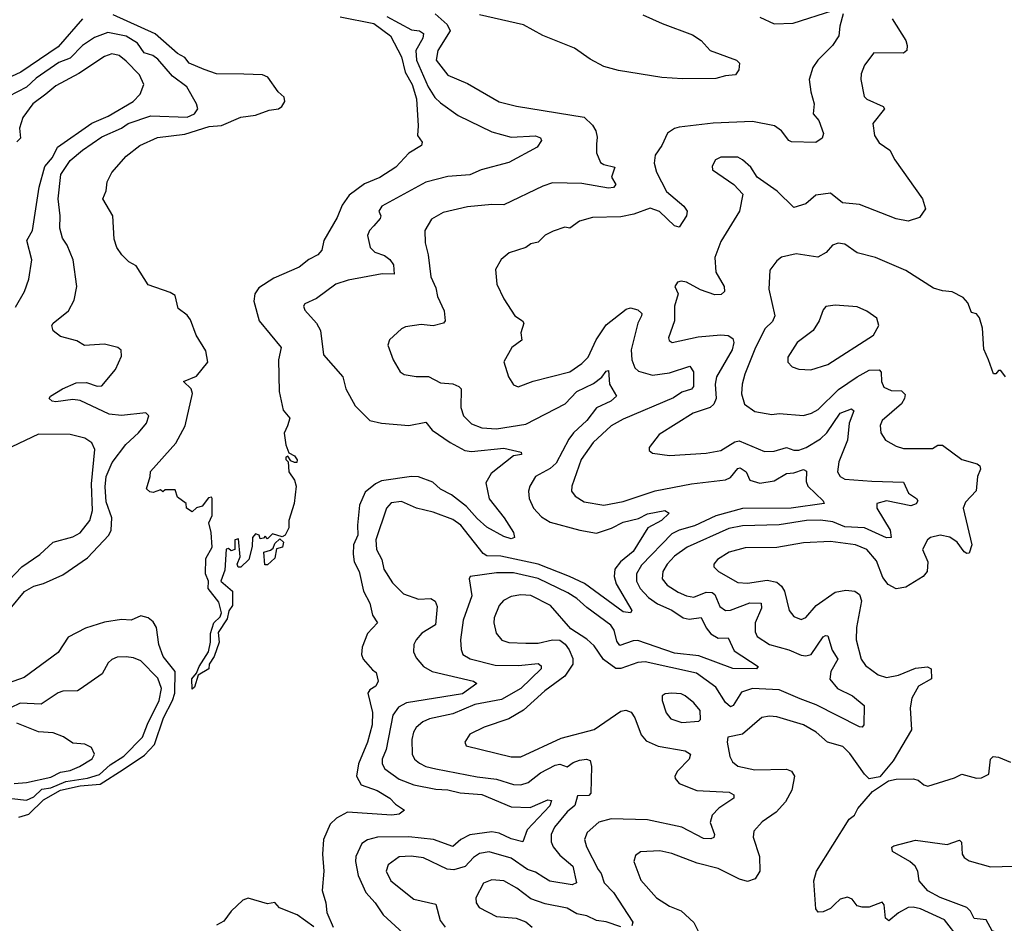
# Model space of a CAD drawing. Extents: x 1954678 to 2060275, y 904822 to 1016299.
# Tile 322 of 467: x 1998927 to 2002969, y 990031 to 993741. Entities that reach past the tile are written whole.
import ezdxf

# ---------------------------------------------------------------- set-up
doc = ezdxf.new("R2010")
doc.units = 0

msp = doc.modelspace()

# ---------------------------------------------------------------- linework, layer by layer
at = {"layer": '0CON20XD'}
for points in [[(1999185, 993744.3), (1999085, 993629.5), (1998932.2, 993525), (1998858, 993492)], [(2000242.5, 993752.5), (2000381.1, 993725), (2000449.7, 993675), (2000495, 993588.5), (2000509.2, 993525), (2000538.6, 993475), (2000555.8, 993415.8), (2000563.1, 993305), (2000560, 993265), (2000578.8, 993238.8), (2000576.2, 993225), (2000525, 993193.3), (2000471.9, 993135), (2000405, 993092.9), (2000342.5, 993067.5), (2000279.4, 993020.6), (2000251.2, 992978.8), (2000230.8, 992929.2), (2000175.8, 992834.2), (2000167.1, 992795), (2000150.8, 992775), (2000113.8, 992756.2), (2000074, 992725), (1999970.1, 992679.9), (1999909.5, 992640.5), (1999892.9, 992615), (1999888.9, 992585), (1999910, 992505), (2000000, 992395), (1999990, 992345), (1999992, 992215), (2000008.3, 992138.3), (2000036.7, 992105), (2000026, 992074), (2000013, 992043), (2000020, 991995), (2000032.5, 991962.5), (2000055, 991950), (2000065.9, 991934.1), (2000065, 991923.3), (2000055, 991922.5), (2000040, 991930), (2000028.3, 991948.3), (2000020, 991945), (2000020, 991935), (2000030, 991925), (2000032.5, 991885), (2000055, 991850), (2000062.5, 991825), (2000053.3, 991755), (2000032.5, 991685), (2000032.5, 991655), (2000017.5, 991625), (2000005, 991617.5), (1999965, 991630), (1999945, 991610), (1999935, 991620), (1999928.3, 991611.7), (1999915, 991610), (1999910, 991625), (1999895, 991630), (1999882.5, 991615), (1999881.7, 991578.3), (1999867.5, 991525), (1999835, 991492.5), (1999823.6, 991493.6), (1999820, 991505), (1999832.5, 991535), (1999825, 991610), (1999810, 991605), (1999810, 991565), (1999795, 991560), (1999785, 991570), (1999775, 991567.5), (1999769.8, 991480.2), (1999753.5, 991435), (1999800.8, 991395), (1999801.2, 991335), (1999785.6, 991314.4), (1999779.2, 991280.8), (1999741.8, 991225), (1999745.6, 991185), (1999725, 991126.2), (1999705.5, 991095), (1999703.1, 991075), (1999660.2, 991049.8), (1999645, 991000), (1999635, 990992.5), (1999633.8, 991035), (1999652.7, 991057.3), (1999663.8, 991085), (1999702.5, 991145), (1999710.9, 991185), (1999710.3, 991220.3), (1999724.5, 991265), (1999750.6, 991289.4), (1999755.6, 991305), (1999745, 991348.8), (1999701.2, 991405), (1999702.5, 991435), (1999690, 991465), (1999692, 991528), (1999716.7, 991575), (1999713.8, 991635), (1999703.3, 991675), (1999717.5, 991705), (1999717.5, 991775), (1999715, 991780), (1999701.7, 991778.3), (1999676.4, 991743.6), (1999653, 991737), (1999635, 991720), (1999612.5, 991735), (1999610, 991755), (1999575, 991780), (1999565, 991810), (1999525, 991810), (1999515, 991802.5), (1999505, 991810), (1999475, 991800), (1999462, 991802), (1999447.5, 991815), (1999463.3, 991865), (1999463.9, 991886.1), (1999568.2, 992001.8), (1999606, 992074), (1999636.2, 992206.2), (1999631.2, 992225), (1999600, 992255), (1999653.3, 992276.7), (1999699.5, 992335), (1999691.6, 992381.6), (1999651.3, 992445), (1999628.7, 992508.7), (1999615, 992527.1), (1999577.5, 992555), (1999565, 992608), (1999545, 992620.8), (1999455, 992652), (1999405, 992730), (1999375, 992746.7), (1999346.7, 992775), (1999326.7, 992805), (1999315, 992840), (1999309.2, 992935), (1999268.8, 993005), (1999282.3, 993037.7), (1999286, 993075), (1999305.9, 993114.1), (1999365, 993181.1), (1999420, 993225), (1999492.9, 993257.1), (1999605, 993270.4), (1999705, 993303), (1999755, 993306.1), (1999835, 993340.7), (1999895, 993348.5), (1999950.8, 993369.2), (1999989.2, 993375), (2000003.6, 993385), (2000015.4, 993405), (2000012.9, 993422.9), (1999988.8, 993445), (1999945.6, 993505.6), (1999924.4, 993514.4), (1999847.5, 993517.5), (1999735, 993518.2), (1999685, 993536.1), (1999623, 993563), (1999605, 993585.5), (1999575, 993601.8), (1999483.5, 993683.5), (1999310.7, 993760.7)], [(2000434.5, 993754.5), (2000535, 993698.9), (2000568, 993695), (2000585.3, 993685), (2000581.7, 993665), (2000553.3, 993615), (2000556.6, 993575), (2000604.1, 993465), (2000631.9, 993421.9), (2000655, 993399.6), (2000727.3, 993347.3), (2000865, 993280), (2000945, 993258.1), (2001044.5, 993264.5), (2001065.5, 993255.5), (2001069.2, 993245), (2001052.1, 993217.9), (2000935, 993155.3), (2000822, 993125), (2000775, 993104.7), (2000685, 993096.7), (2000595, 993073.8), (2000414.2, 992975), (2000401.4, 992955), (2000410, 992935), (2000407.5, 992925), (2000381.3, 992895), (2000362.8, 992875), (2000355.4, 992855), (2000365.3, 992805.3), (2000385, 992786.2), (2000425, 992773.1), (2000446.7, 992756.7), (2000461.2, 992735), (2000465, 992696.7), (2000415, 992697.2), (2000275, 992672), (2000225, 992654.5), (2000145, 992595.6), (2000097.5, 992575), (2000092, 992565), (2000097.9, 992547.9), (2000145.3, 992495.3), (2000161.8, 992465), (2000174.4, 992365), (2000254.3, 992275), (2000265.4, 992225.4), (2000305, 992155.8), (2000365, 992095.6), (2000412.5, 992085), (2000525, 992075.4), (2000595, 992088), (2000620, 992055), (2000694, 992005), (2000755, 991972.2), (2000781.4, 991968.6), (2000915, 991981.2), (2000986.2, 991965), (2000987.5, 991955), (2000955, 991950.6), (2000862.3, 991877.7), (2000840.3, 991839.7), (2000854.1, 991774.1), (2000915.8, 991695), (2000954.2, 991635), (2000958.8, 991615), (2000945, 991609.4), (2000915, 991618.9), (2000845, 991657.8), (2000805, 991692.4), (2000762.1, 991742.1), (2000699.5, 991789.5), (2000655, 991813.8), (2000622.7, 991842.7), (2000565, 991863.4), (2000535, 991865.2), (2000412.8, 991847.2), (2000387.5, 991835), (2000345, 991800.4), (2000322.8, 991747.2), (2000313.5, 991665), (2000316, 991625), (2000297.5, 991585), (2000296.1, 991546.1), (2000300.8, 991515), (2000320.6, 991475), (2000339.2, 991395), (2000364.5, 991345), (2000375.9, 991295.9), (2000395.6, 991265), (2000355, 991220), (2000332.7, 991165), (2000330.8, 991135), (2000337.3, 991115), (2000375, 991070.8), (2000390.7, 991060.7), (2000398.8, 991025), (2000388.8, 991005), (2000365, 990989.2), (2000356.9, 990975), (2000375.6, 990895.6), (2000374.3, 990845.7), (2000355.2, 990775), (2000318.1, 990685), (2000310.3, 990635), (2000329.4, 990599.4), (2000395, 990575.3), (2000447.1, 990545), (2000469.7, 990519.7), (2000507.5, 990495), (2000485, 990478.8), (2000455, 990474.4), (2000273.6, 990486.4), (2000227.7, 990462.3), (2000201.9, 990438.1), (2000174.4, 990375), (2000170, 990315), (2000175.5, 990245), (2000169.1, 990165), (2000184.4, 990115), (2000188, 990075), (2000214.2, 990014.2)], [(2000632.5, 993765), (2000681.7, 993721.7), (2000694.5, 993695), (2000643.4, 993615), (2000637.3, 993575), (2000685, 993513.1), (2000765, 993479.3), (2000895, 993403.3), (2000966.1, 993386.1), (2001245, 993340.9), (2001278.1, 993308.1), (2001291.8, 993285), (2001298, 993258), (2001295, 993230), (2001295.5, 993195), (2001311.8, 993155), (2001325.8, 993145.8), (2001370.6, 993135), (2001357.3, 993095), (2001374.3, 993065), (2001365, 993052.5), (2001345, 993049.2), (2001235, 993068.9), (2001115, 993070.8), (2001075, 993057.9), (2000915, 992981.1), (2000865, 992982.7), (2000765, 992972.9), (2000665, 992949.6), (2000617.9, 992922.1), (2000590, 992875), (2000591.9, 992825), (2000604.3, 992775.7), (2000615.6, 992685), (2000635, 992640), (2000641.8, 992605), (2000669.1, 992545), (2000674, 992505), (2000667.5, 992495), (2000625, 992484.5), (2000575, 992490), (2000510.7, 992479.3), (2000495, 992472), (2000445, 992426), (2000438, 992405), (2000460.8, 992345), (2000489.2, 992295), (2000505, 992284.5), (2000554.3, 992275.7), (2000605, 992275.6), (2000655, 992249.5), (2000705, 992246), (2000730.6, 992235), (2000738.9, 992225), (2000738.1, 992148.1), (2000749.5, 992115), (2000781.7, 992081.7), (2000825, 992064.6), (2000885, 992061.2), (2001005, 992080.6), (2001165.9, 992164.1), (2001215, 992214.3), (2001283.2, 992246.8), (2001317.1, 992272.9), (2001335, 992297.5), (2001345, 992300), (2001348.5, 992245), (2001376.7, 992195), (2001353.8, 992175), (2001295, 992147.8), (2001255, 992094.7), (2001201.2, 992045), (2001181.4, 992018.6), (2001129.9, 991920.1), (2001105, 991898.7), (2001044.5, 991865), (2001020.9, 991825), (2001016.2, 991805), (2001018.2, 991775), (2001036.5, 991735), (2001069.6, 991699.6), (2001105, 991677.8), (2001226, 991645), (2001295, 991632.8), (2001357.3, 991652.7), (2001405, 991678.4), (2001466.9, 991693.1), (2001505, 991711.4), (2001575.5, 991725.5), (2001593.3, 991715), (2001561.9, 991685), (2001505.2, 991654.8), (2001445, 991557), (2001393, 991515), (2001370, 991485), (2001368.1, 991455), (2001376.3, 991425), (2001440.8, 991315), (2001434.3, 991305.7), (2001405, 991309.7), (2001246.4, 991426.4), (2001184.2, 991454.2), (2001055.7, 991505.7), (2000902.1, 991537.9), (2000845, 991539.1), (2000829.6, 991549.6), (2000737.7, 991665), (2000705, 991689.4), (2000625, 991719.3), (2000556, 991735), (2000495, 991762.5), (2000452.7, 991757.3), (2000432.5, 991735), (2000389.5, 991605), (2000391.4, 991565), (2000413.6, 991525), (2000421.6, 991485), (2000458.2, 991428.2), (2000503.4, 991383.4), (2000565, 991361.1), (2000615, 991364.5), (2000633.1, 991353.1), (2000641.5, 991331.5), (2000633.6, 991256.4), (2000578.5, 991221.5), (2000554.8, 991195.2), (2000545.4, 991175), (2000543.6, 991145), (2000555, 991120.6), (2000584.6, 991085), (2000620, 991065), (2000790, 991025), (2000803.8, 991015), (2000745, 990972.7), (2000515, 990936), (2000482.4, 990917.6), (2000459, 990885), (2000431.3, 990745), (2000415.8, 990705), (2000415.9, 990685), (2000426.2, 990665), (2000485, 990622.7), (2000545, 990599.3), (2000635, 990581.5), (2000685, 990579.4), (2000735, 990565.9), (2000825, 990559.6), (2000945, 990508.4), (2001023.3, 990506.7), (2001095, 990537.6), (2001110, 990535), (2001103.6, 990513.6), (2001010, 990415), (2000992.5, 990365), (2000945, 990377.3), (2000895, 990401.3), (2000865, 990406.7), (2000775, 990393.9), (2000737.5, 990375), (2000705, 990345.4), (2000625.7, 990375), (2000525, 990385.5), (2000396.2, 990383.8), (2000355, 990374), (2000331.2, 990358.8), (2000306.5, 990305), (2000305.2, 990285), (2000317.3, 990227.3), (2000347.7, 990157.7), (2000386.2, 990115), (2000420, 990065), (2000517.3, 989975)], [(2002308, 993765), (2002293.5, 993715), (2002290, 993675), (2002263.6, 993635), (2002203.3, 993575), (2002182.5, 993545), (2002168.6, 993495), (2002174.6, 993444.6), (2002188.9, 993395), (2002184.2, 993355), (2002207.3, 993327.3), (2002226.7, 993273.3), (2002220.8, 993255), (2002195, 993236.2), (2002095, 993240), (2002085, 993244.4), (2002054.2, 993284.2), (2002025.2, 993305.2), (2001935, 993322.6), (2001774, 993316), (2001635, 993299.2), (2001615.7, 993294.3), (2001586.2, 993275), (2001563.5, 993225), (2001536.5, 993185), (2001532.4, 993152.4), (2001540.8, 993115), (2001582.6, 993035), (2001653.1, 992975), (2001667.1, 992955), (2001664.3, 992935), (2001635, 992889.2), (2001615, 992894.4), (2001553.1, 992953.1), (2001515, 992967.2), (2001447.9, 992942.1), (2001395, 992931.8), (2001278.7, 992928.7), (2001225, 992913.3), (2001185, 992885.6), (2001165, 992888.5), (2001117.2, 992872.8), (2001085, 992855.6), (2001055, 992827.3), (2001025, 992821.1), (2001004.6, 992805.4), (2000936.2, 992783.8), (2000903.6, 992756.4), (2000880, 992715), (2000885.8, 992655), (2000914.2, 992595), (2000960, 992525), (2000991.2, 992505), (2000997.1, 992495), (2000984.2, 992455.8), (2000988.5, 992425), (2000947.1, 992395), (2000914.4, 992335.6), (2000934.5, 992274.5), (2000955, 992241.2), (2000974.1, 992234.1), (2001035, 992257.1), (2001185, 992295.4), (2001235, 992328.9), (2001260.8, 992355), (2001294, 992426), (2001335, 992488), (2001416.9, 992553.1), (2001435, 992557.9), (2001465, 992550.2), (2001480.6, 992535), (2001480.2, 992525), (2001465.2, 992495), (2001437.4, 992385), (2001439.5, 992345), (2001452.2, 992312.2), (2001467.7, 992297.7), (2001525, 992281), (2001595, 992291.5), (2001678.6, 992318.6), (2001693.3, 992295), (2001693.4, 992235), (2001685.5, 992224.5), (2001645, 992211.2), (2001611.8, 992188.2), (2001405, 992100.8), (2001355, 992073.8), (2001281.8, 992005), (2001232.5, 991935), (2001194, 991826), (2001192.7, 991805), (2001207.1, 991785), (2001245, 991761.8), (2001325, 991748), (2001405, 991762.7), (2001536.4, 991806.4), (2001685, 991835.6), (2001825, 991852), (2001845, 991861.2), (2001875, 991898.5), (2001885, 991900.7), (2001909.3, 991885), (2001925, 991850.8), (2001965, 991838.2), (2002025, 991847.5), (2002075, 991878.2), (2002105, 991880), (2002145, 991893.5), (2002157.3, 991887.3), (2002156, 991845), (2002162.7, 991825), (2002226.2, 991765), (2002230, 991755), (2002094.8, 991734.9), (2001895, 991733.7), (2001785, 991703.7), (2001697.8, 991662.2), (2001634.6, 991645.4), (2001605, 991630), (2001479.4, 991500.6), (2001459.8, 991465), (2001459.2, 991435), (2001474.2, 991405), (2001508.7, 991368.7), (2001545, 991342.8), (2001605, 991316.7), (2001650.5, 991285), (2001675, 991279.5), (2001725, 991286.5), (2001745, 991244.6), (2001765, 991219.2), (2001795, 991201.9), (2001835, 991203.1), (2001860, 991150), (2001958.8, 991085), (2001952.5, 991075), (2001855, 991076.9), (2001715, 991129.2), (2001615, 991140), (2001465, 991192), (2001445, 991191.2), (2001390.8, 991170.7), (2001378.8, 991188.8), (2001368, 991235), (2001354.1, 991255), (2001255, 991326.8), (2001215, 991364.7), (2001177.2, 991387.2), (2001055, 991446.2), (2000955, 991470.2), (2000885, 991469.3), (2000775.9, 991454.1), (2000772, 991445), (2000783.1, 991375), (2000747.5, 991275), (2000737.3, 991195), (2000739.1, 991155), (2000746.9, 991135), (2000776.7, 991116.7), (2000878.9, 991091.1), (2000975, 991088.8), (2001055, 991098.1), (2001067.7, 991087.7), (2001067.3, 991075), (2000984.1, 990995), (2000905, 990949.5), (2000795, 990929.2), (2000705, 990890.4), (2000609.1, 990870.9), (2000581.7, 990858.3), (2000554.5, 990835), (2000543.3, 990815), (2000537.3, 990785), (2000538.2, 990725), (2000548.2, 990705), (2000568.5, 990688.5), (2000595, 990674.8), (2000635, 990664.7), (2000805, 990632), (2000885, 990623), (2000955, 990601.2), (2000985, 990599.3), (2001015, 990608.9), (2001065, 990648.4), (2001125, 990680), (2001145, 990684.5), (2001175, 990672.5), (2001198.8, 990691.2), (2001225, 990700.7), (2001254.6, 990704.6), (2001268.9, 990698.9), (2001274, 990675), (2001271.8, 990565), (2001263.9, 990556.1), (2001216.4, 990553.6), (2001206.7, 990515), (2001175, 990488.2), (2001122.9, 990425), (2001108.4, 990395), (2001109.5, 990365), (2001117.6, 990345), (2001145, 990310.9), (2001198.6, 990265), (2001213.1, 990196.9), (2001195, 990188.4), (2001103.8, 990203.8), (2001078.6, 990218.6), (2001045, 990240.5), (2001011.6, 990251.6), (2000945, 990297.8), (2000855, 990324.7), (2000815, 990317.5), (2000789.8, 990300.2), (2000756.6, 990263.4), (2000710.1, 990249.9), (2000682.7, 990252.7), (2000585, 990299.3), (2000533.6, 990306.4), (2000485, 990303.6), (2000439.8, 990270.2), (2000431.8, 990245), (2000450.8, 990205), (2000545, 990129.6), (2000635, 990108.9), (2000652.8, 990042.8), (2000674.4, 990015)], [(2002508.5, 993745), (2002564.4, 993655), (2002570.8, 993635), (2002568.8, 993615), (2002555, 993603.8), (2002434.2, 993605), (2002395.6, 993555), (2002381.4, 993518.6), (2002379.5, 993495), (2002394.4, 993425), (2002404.4, 993415), (2002471.9, 993385), (2002477.1, 993375), (2002429.5, 993315), (2002436.9, 993265), (2002455, 993235.8), (2002499.2, 993205), (2002519.2, 993165), (2002633.1, 993005), (2002645.8, 992964.2), (2002621.4, 992928.6), (2002575, 992914.4), (2002525, 992923.3), (2002375, 992982.2), (2002305, 992988.7), (2002255, 993028.2), (2002195, 993020), (2002154.3, 992985), (2002105, 992969.4), (2002036.4, 993036.4), (2001954.2, 993095), (2001929.2, 993135), (2001895, 993166.2), (2001875, 993176), (2001805, 993176.7), (2001784, 993165), (2001769.3, 993139.3), (2001771.2, 993125), (2001858.8, 993065), (2001895.6, 993025), (2001881.9, 992955), (2001805, 992830.8), (2001781.1, 992765), (2001784.8, 992704.8), (2001818.9, 992645), (2001821.2, 992625), (2001806.7, 992613.3), (2001781.3, 992611.3), (2001721.6, 992631.6), (2001665, 992663.5), (2001642.5, 992667.5), (2001627, 992663), (2001616.2, 992645), (2001630.8, 992615), (2001615.7, 992565), (2001615.6, 992505), (2001590.8, 992435), (2001593.2, 992423.2), (2001605.8, 992415.8), (2001711.8, 992438.2), (2001805, 992447.3), (2001835, 992444.1), (2001855, 992431.4), (2001859.1, 992415), (2001852.6, 992385), (2001787.3, 992275), (2001782.7, 992245), (2001786.2, 992185), (2001777, 992163), (2001761.8, 992148.2), (2001691.9, 992125), (2001552.2, 992037.8), (2001511.2, 991985), (2001511.7, 991971.7), (2001525, 991961.2), (2001595, 991951.1), (2001745, 991960.8), (2001805, 991971.5), (2001862.6, 992007.4), (2001881.2, 992011.2), (2001985, 991967.5), (2002025, 991968.8), (2002074.8, 991984.8), (2002105, 991973.8), (2002125, 991973.4), (2002156.4, 991985), (2002215, 992020.5), (2002240.5, 992045), (2002295, 992124.7), (2002342.5, 992142.5), (2002350.8, 992135), (2002332.9, 992085), (2002326.1, 992015), (2002289.8, 991925), (2002284.7, 991884.7), (2002295.3, 991865.3), (2002314.8, 991854.8), (2002425, 991846.6), (2002555, 991841.8), (2002576.2, 991796.2), (2002608.8, 991775), (2002614.2, 991765), (2002606.7, 991753.3), (2002585, 991745.5), (2002485, 991765.6), (2002445.6, 991755), (2002445.4, 991735), (2002500.7, 991645), (2002505, 991614.2), (2002485, 991612.9), (2002395, 991655.2), (2002315, 991658.8), (2002265, 991679.2), (2002215, 991685.9), (2002156.7, 991685), (2002045, 991667), (2001895, 991663.2), (2001838.1, 991651.9), (2001667.9, 991575), (2001615, 991537.6), (2001585, 991506), (2001566.9, 991475), (2001565.3, 991445), (2001585, 991418.9), (2001630.9, 991390.9), (2001665, 991375.3), (2001695, 991370.5), (2001745, 991390), (2001769.6, 991389.6), (2001780.4, 991380.4), (2001801.1, 991331.1), (2001825, 991314.7), (2001845, 991316.6), (2001925, 991345.9), (2001971.4, 991345), (2001972.4, 991325), (2001946.8, 991265), (2001946.9, 991226.9), (2001955, 991207.8), (2002005, 991175.3), (2002085, 991153.9), (2002135, 991131.9), (2002155, 991128.6), (2002175.9, 991134.1), (2002225, 991206.7), (2002235, 991213.1), (2002245, 991210.6), (2002262.3, 991152.3), (2002286.2, 991115), (2002256.8, 991065), (2002253.3, 991033.3), (2002284.3, 990994.3), (2002346, 990965), (2002394, 990925), (2002392.9, 990845), (2002385, 990835.8), (2002375, 990837.5), (2002197.4, 990927.4), (2002131.8, 990951.8), (2002045, 990988.7), (2001935, 990994.3), (2001889.8, 990980.2), (2001855.5, 990924.5), (2001845, 990920), (2001825, 990937.5), (2001785, 991000.3), (2001705, 991057.6), (2001495, 991103.9), (2001465, 991101.4), (2001395, 991076.7), (2001375, 991077.6), (2001324, 991114), (2001285, 991169.5), (2001255, 991197.5), (2001189.6, 991239.6), (2001106.1, 991335), (2001025, 991376.1), (2000985, 991379.5), (2000945, 991372), (2000913.8, 991356.2), (2000895.4, 991335), (2000875.5, 991285), (2000873.8, 991265), (2000882.7, 991222.7), (2000906.1, 991193.9), (2000935, 991183.1), (2001005, 991180.7), (2001055, 991181.4), (2001115, 991194.3), (2001145, 991193.9), (2001167, 991177), (2001183.2, 991153.2), (2001198.1, 991118.1), (2001198, 991095), (2001164.6, 991045.4), (2001083.2, 990985), (2000995, 990905.9), (2000935, 990870.3), (2000834.4, 990835.6), (2000775, 990807.8), (2000754, 990775), (2000760, 990760), (2000945, 990713.8), (2000985, 990714.6), (2001149.4, 990790.6), (2001285, 990827.1), (2001395, 990901.1), (2001415, 990905.3), (2001437.8, 990897.8), (2001452.8, 990875), (2001478.7, 990805), (2001499.2, 990779.3), (2001548.4, 990758.4), (2001659.5, 990739.5), (2001681.4, 990725), (2001675.5, 990705), (2001627.9, 990655), (2001617.3, 990635), (2001617.5, 990625), (2001634.4, 990605), (2001706.6, 990576.6), (2001839.8, 990569.8), (2001858.5, 990558.5), (2001858.9, 990545), (2001796.8, 990503.2), (2001770.3, 990475), (2001761.6, 990445), (2001780, 990395), (2001777.3, 990382.7), (2001765, 990377.8), (2001735, 990378.8), (2001645.2, 990425.2), (2001505, 990456), (2001355, 990460.3), (2001305, 990445.3), (2001256.6, 990403.4), (2001246.2, 990375), (2001253.8, 990345), (2001302.1, 990252.1), (2001314.3, 990235), (2001326.5, 990196.5), (2001365, 990156.8), (2001444, 990035), (2001440, 990020)], [(2001485, 993760.8), (2001564.8, 993724.8), (2001689.5, 993679.5), (2001725, 993655.8), (2001762, 993615), (2001870, 993575), (2001882.7, 993562.7), (2001880, 993535), (2001865.6, 993514.4), (2001825, 993511.1), (2001785, 993499.5), (2001648.3, 993498.3), (2001563.1, 993503.1), (2001385, 993532.3), (2001325, 993548.7), (2001269.1, 993579.1), (2001205, 993623.8), (2001075, 993676.1), (2000995, 993720.5), (2000815, 993761.1)], [(2001965, 993751.4), (2002025, 993724.5), (2002103, 993727), (2002265, 993778.6)], [(1998887.7, 991322.3), (1998947.2, 991392.8), (1998985.6, 991415), (1999025, 991425.8), (1999105, 991462.1), (1999205, 991531.8), (1999292.9, 991625), (1999302.3, 991645), (1999305.5, 991695), (1999281.9, 991761.9), (1999277.7, 991822.3), (1999282.3, 991865), (1999307, 991923), (1999362.7, 991997.3), (1999415, 992044.4), (1999447.5, 992085), (1999456.7, 992115), (1999445, 992126.7), (1999345, 992115.9), (1999295, 992121.8), (1999175, 992177.6), (1999145, 992181.8), (1999075, 992172.1), (1999060, 992175), (1999048.8, 992185), (1999054, 992195), (1999103.1, 992225), (1999159.5, 992250.5), (1999200.9, 992250.9), (1999245, 992236.5), (1999265, 992238.1), (1999320.8, 992305), (1999345, 992360), (1999343.6, 992383.6), (1999330, 992395), (1999275, 992408.6), (1999192.9, 992402.9), (1999162.2, 992422.2), (1999095, 992440), (1999065, 992464), (1999058.6, 992485), (1999064.4, 992495), (1999128.1, 992545), (1999150.4, 992589.6), (1999161.9, 992645), (1999147.3, 992755), (1999122.5, 992815), (1999103.6, 992843.6), (1999091.6, 992885), (1999092.9, 992935), (1999084.8, 993005), (1999096.3, 993105), (1999135, 993162.8), (1999184.9, 993205.1), (1999265, 993259.5), (1999345, 993295.9), (1999373.2, 993315), (1999465, 993346.9), (1999615, 993341.2), (1999645.5, 993355), (1999659.1, 993375), (1999653.6, 993395), (1999613.6, 993465), (1999555, 993509.4), (1999495, 993579.5), (1999474, 993594), (1999438.8, 993605), (1999410.5, 993645), (1999365, 993673), (1999288.5, 993688.5), (1999235, 993668.4), (1999185, 993634.7), (1999135, 993583.6), (1999087.6, 993565), (1998995, 993501.1), (1998955, 993464), (1998881.8, 993425)], [(1998910.3, 992560.3), (1998947.5, 992625), (1998964.6, 992675), (1998976.9, 992755), (1998957.1, 992835), (1998979.5, 992875), (1999006.6, 993053.4), (1999031.1, 993138.9), (1999061.9, 993175), (1999082.2, 993217.8), (1999223.9, 993316.1), (1999290.8, 993345), (1999393.5, 993405), (1999421.5, 993435), (1999436.8, 993475), (1999419.2, 993515), (1999365, 993570.7), (1999335, 993593.8), (1999305, 993600.9), (1999275, 993589.7), (1999169.9, 993520.1), (1999075, 993470), (1999033.9, 993435), (1998981.2, 993395), (1998940.5, 993339.5), (1998927.1, 993295), (1998930.2, 993255), (1998915, 993239.5)], [(2002973.8, 992275), (2002955, 992300), (2002945, 992300), (2002935, 992287.5), (2002925, 992286.7), (2002903.8, 992345), (2002885, 992387.5), (2002879.1, 992475), (2002867.5, 992517.5), (2002855, 992533.8), (2002835, 992538.8), (2002818.8, 992578.8), (2002799.8, 992599.8), (2002755, 992623.6), (2002715, 992627.5), (2002678.8, 992638.8), (2002565, 992710.6), (2002440, 992765), (2002365, 992784.3), (2002315, 992820), (2002286.6, 992823.4), (2002264, 992815), (2002237.5, 992785), (2002203.7, 992766.3), (2002115, 992780), (2002055, 992765.6), (2002035, 992751.2), (2002007.1, 992712.9), (2002002.2, 992635), (2002027.1, 992525), (2002017.7, 992502.3), (2001987.6, 992472.4), (2001947.9, 992395), (2001904, 992285), (2001892.5, 992245), (2001890.8, 992205)], [(2002175, 992303.3), (2002245, 992325.6), (2002432.5, 992445), (2002454, 992485), (2002445.6, 992515.6), (2002405, 992544), (2002365, 992561.4), (2002275, 992569.2), (2002237, 992563), (2002225, 992550), (2002209.2, 992505), (2002184.6, 992465.4), (2002118.8, 992415), (2002080.8, 992355), (2002080.8, 992335), (2002098.8, 992315), (2002125, 992305.6), (2002175, 992303.3)], [(2001890.8, 992205), (2001902.2, 992162.2), (2001945, 992132.2), (2002015, 992120), (2002045, 992124.1), (2002145, 992116.2), (2002177.5, 992125), (2002205, 992140.9), (2002287.9, 992222.1), (2002365, 992274.7), (2002415, 992301.6), (2002455, 992303.5), (2002463.9, 992293.9), (2002464.8, 992254.8), (2002475, 992231.8), (2002505, 992218.4), (2002547.2, 992217.2), (2002561.5, 992201.5), (2002559.6, 992185), (2002546.6, 992163.4), (2002467.1, 992095), (2002460, 992075), (2002462.9, 992045), (2002481.2, 992015), (2002525, 991990), (2002555, 991980.8), (2002675, 991980), (2002695.8, 991994.2), (2002715, 991994.2), (2002795, 991935.6), (2002857.5, 991917.5), (2002868.6, 991908.6), (2002870.8, 991895), (2002859.2, 991865), (2002853.9, 991806.1), (2002809.7, 991760.3), (2002800.6, 991735), (2002836.2, 991585), (2002825, 991550), (2002815, 991548.8), (2002805, 991556), (2002776.2, 991595), (2002745, 991616.6), (2002705.5, 991624.5), (2002666.7, 991615), (2002654, 991605), (2002632.9, 991565), (2002655.5, 991515.5), (2002651.9, 991475), (2002635.4, 991454.6), (2002565, 991410.4), (2002525, 991404.1), (2002491.9, 991421.9), (2002470.7, 991450.7), (2002445, 991519.4), (2002405, 991565.4), (2002358.8, 991585), (2002255, 991598.4), (2002145, 991593.1), (2002035, 991573.7), (2001905, 991571.9), (2001839.2, 991555), (2001791.9, 991525), (2001777.1, 991505), (2001777.1, 991495), (2001795.8, 991475), (2001875, 991430.4), (2001915, 991426.9), (2001995, 991439.6), (2002035, 991431.4), (2002055.1, 991415.1), (2002067, 991395), (2002085.6, 991315), (2002105, 991290), (2002135, 991278.6), (2002155, 991286.9), (2002196.9, 991335), (2002275, 991390.9), (2002318.2, 991398.2), (2002355, 991394.5), (2002375, 991380.8), (2002382.3, 991355), (2002361.8, 991245), (2002360.7, 991195), (2002381.8, 991115), (2002399.1, 991089.1), (2002451.1, 991051.1), (2002485, 991040.3), (2002535, 991049.5), (2002605, 991078.1), (2002653.8, 991083.8), (2002668.6, 991075), (2002670.5, 991035), (2002616.9, 991005), (2002589.6, 990955), (2002583.3, 990915), (2002588.6, 990825), (2002512.6, 990697.4), (2002458.3, 990631.7), (2002415, 990624), (2002395, 990642.5), (2002335, 990727.5), (2002306.2, 990756.2), (2002243.9, 990773.9), (2002197.5, 990815), (2002145.3, 990845.3), (2002035, 990879.1), (2002005, 990881.5), (2001974.1, 990875.9), (2001895, 990807.3), (2001834.4, 990795.6), (2001831.4, 990775), (2001841.9, 990715), (2001853.8, 990693.8), (2001875, 990675.6), (2001945, 990660.8), (2002075, 990663.3), (2002096, 990655), (2002107.8, 990635), (2002096.8, 990576.8), (2002071.2, 990528.8), (2002033.3, 990486.7), (2001975, 990447.5), (2001941.1, 990408.9), (2001938.2, 990385), (2001964.6, 990305), (2001965.3, 990245), (2001947, 990213), (2001915, 990202.2), (2001881.5, 990211.5), (2001795, 990256), (2001708, 990278), (2001605, 990317.9), (2001555, 990328.5), (2001475.5, 990324.5), (2001455, 990308.8), (2001448.1, 990285), (2001477.2, 990207.2), (2001541.4, 990135), (2001595, 990100.4), (2001642, 990082), (2001695, 990034.5), (2001713.2, 989995)], [(1998828, 991382), (1998936.7, 991495), (1999010, 991545), (1999065, 991596.2), (1999145, 991617.2), (1999175, 991634.6), (1999215.8, 991685), (1999226.3, 991726.3), (1999222.7, 991835), (1999235.8, 991975.8), (1999224, 992004), (1999195, 992022.7), (1999135, 992037.5), (1999005, 992038.9), (1998895, 991986.6)], [(1999945, 991502.5), (1999933, 991503), (1999930, 991555), (1999957.5, 991562.5), (1999968.3, 991571.7), (1999975, 991590), (1999995, 991610), (2000010, 991595), (2000006.7, 991575), (1999981.7, 991568.3), (1999975, 991530), (1999945, 991502.5)], [(1998924.2, 990465.8), (1998965, 990478.8), (1999025, 990538.1), (1999095, 990577), (1999175, 990594.9), (1999257.4, 990602.6), (1999352.2, 990662.2), (1999439.6, 990720.4), (1999481.2, 990765), (1999517.7, 990875), (1999554.9, 990945), (1999563.8, 990975), (1999565.1, 991065.1), (1999516.6, 991126.6), (1999499, 991175), (1999489.3, 991245), (1999475, 991268.7), (1999455, 991284.6), (1999425, 991292.8), (1999385, 991275.9), (1999345, 991278.1), (1999275, 991266.7), (1999198, 991242), (1999126.7, 991205), (1999085, 991142.1), (1998945, 991040.4), (1998860.8, 991009.2)], [(1998895, 990543.6), (1998955, 990536.9), (1998985, 990550.6), (1999018.7, 990581.3), (1999055, 990587.3), (1999116.4, 990613.6), (1999205, 990626), (1999255, 990641.1), (1999299, 990681), (1999355, 990716.6), (1999432, 990795), (1999451.5, 990848.5), (1999500.3, 990945), (1999510, 990995), (1999495, 991037.5), (1999425, 991108.2), (1999395, 991120.5), (1999364.4, 991124.4), (1999326.9, 991123.1), (1999305.7, 991114.3), (1999290.3, 991099.7), (1999265.8, 991055), (1999175, 990991.4), (1999165, 990985.7), (1999105, 990983.6), (1999085, 990976.9), (1999015, 990931), (1998928.8, 990935), (1998889.4, 990915)], [(2001645, 990855.5), (2001715, 990860.8), (2001722, 990868), (2001720, 990905), (2001695, 990936.5), (2001658.6, 990965), (2001642.5, 990972.5), (2001605, 990976.2), (2001576.6, 990973.4), (2001564.2, 990965), (2001564.4, 990945), (2001580.5, 990895), (2001600.9, 990870.9), (2001645, 990855.5)], [(1998905, 990604.4), (1998955, 990608.3), (1999055, 990630.4), (1999095, 990651.4), (1999135, 990658.5), (1999172.2, 990675), (1999224.4, 990705.6), (1999234, 990725), (1999222.4, 990752.4), (1999195, 990765.6), (1999145, 990770.4), (1999106.8, 990796.8), (1999065, 990812.5), (1999005, 990816.9), (1998915, 990853.1)], [(2002785, 989965.3), (2002723.5, 990045), (2002625, 990090.2), (2002595, 990097.6), (2002575, 990095.3), (2002535, 990073.5), (2002495, 990040.6), (2002482, 990052), (2002476.5, 990106.5), (2002467.5, 990117.5), (2002415, 990096.7), (2002385, 990096.9), (2002365, 990102.9), (2002345, 990129.2), (2002325, 990137.5), (2002295, 990129.1), (2002272.7, 990107.3), (2002255, 990091.4), (2002225, 990077.5), (2002205, 990076.2), (2002195, 990090), (2002186.9, 990205), (2002197.7, 990245), (2002331.7, 990458.3), (2002353.8, 990475), (2002368, 990502), (2002428.3, 990571.7), (2002494.4, 990615.6), (2002525, 990622.9), (2002595, 990624), (2002615, 990618.8), (2002639.2, 990599.2), (2002655, 990594.2), (2002765, 990627.5), (2002795, 990642.5), (2002855, 990627.1), (2002875, 990628.6), (2002905, 990643.3), (2002912.9, 990705), (2002923.3, 990715), (2002945, 990712.7), (2002995, 990691.8)], [(2002980.8, 989980.8), (2002919.3, 989999.3), (2002894.2, 990044.3), (2002845, 990050), (2002830.8, 990080.8), (2002815.8, 990095.8), (2002706.1, 990136.1), (2002655, 990164.1), (2002620, 990205), (2002614.6, 990245), (2002603.8, 990265), (2002581.8, 990285), (2002510.6, 990325), (2002507.1, 990342.9), (2002515, 990349.4), (2002605, 990371.5), (2002735, 990354.5), (2002785, 990372.5), (2002793.2, 990363.2), (2002796.4, 990315), (2002805, 990300.6), (2002825, 990287.5), (2002912.9, 990262.9), (2003008.8, 990265)], [(2001395, 990015.5), (2001335, 990036.8), (2001295, 990042.5), (2001255, 990061.2), (2001215, 990068.9), (2001175, 990093.3), (2001085, 990110), (2001025, 990130.9), (2000968.1, 990175), (2000915, 990205.3), (2000865, 990209.2), (2000831.1, 990195), (2000799.4, 990135), (2000800.6, 990115), (2000812.9, 990095), (2000885, 990058.8), (2000965, 990051.8), (2001005, 990037.3), (2001030.6, 990015)], [(2000135, 990016.7), (2000066.7, 990065), (1999993.9, 990093.9), (1999975, 990116.2), (1999945, 990110), (1999865, 990134), (1999843.3, 990125), (1999795, 990080), (1999765, 990040), (1999735, 990023.3)]]:
    msp.add_lwpolyline(points, dxfattribs=at)

doc.saveas('drawing.dxf')
